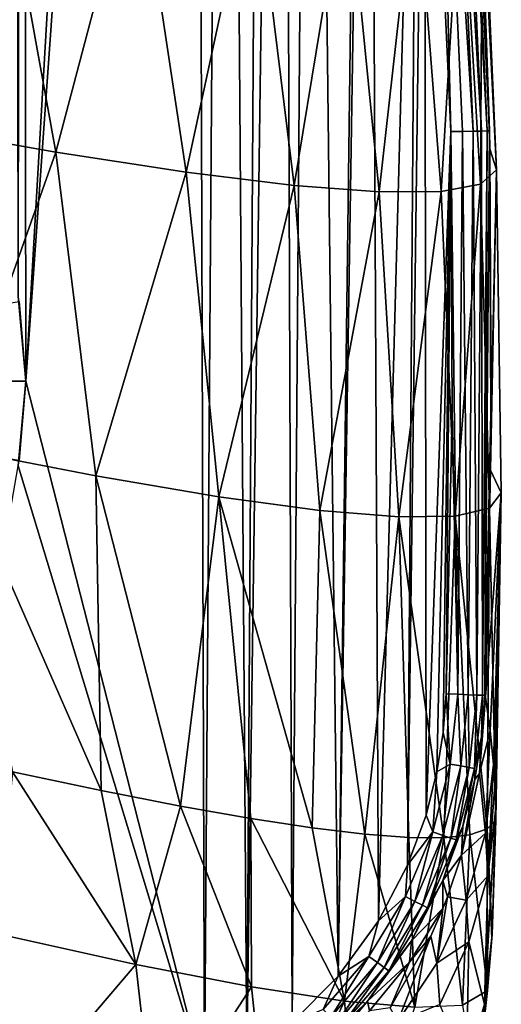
# Model space of a CAD drawing. Header units: metres. Extents: x -25 to 25, y -125 to 22.
# Tile 513 of 552: x 22.27 to 24.76, y -16.02 to -10.93. Entities that reach past the tile are written whole.
import ezdxf

# ---------------------------------------------------------------- set-up
doc = ezdxf.new("R2010")
doc.units = ezdxf.units.M
doc.layers.add('solid_500465_01', color=7, linetype='CONTINUOUS')

msp = doc.modelspace()

# ---------------------------------------------------------------- linework, layer by layer
at = {"layer": 'solid_500465_01'}
for points in [[(22.240648, 3.044849), (22.280205, 2.911037), (22.260756, -12.361474)], [(22.280205, 2.911037), (22.299999, -12.8), (22.260756, -12.361474)], [(22.280205, 2.911037), (23.044086, 0.037224), (22.299999, -12.8)], [(23.044086, 0.037224), (23.174875, -0.529091), (22.299999, -12.8)], [(23.174875, -0.529091), (23.22373, -16.417131), (22.299999, -12.8)], [(23.174875, -0.529091), (23.333162, -1.254934), (23.22373, -16.417131)], [(23.333162, -1.254934), (23.443289, -16.293259), (23.22373, -16.417131)], [(23.333162, -1.254934), (23.533255, -2.249625), (23.443289, -16.293259)], [(23.533255, -2.249625), (23.628246, -2.758839), (23.443289, -16.293259)], [(23.628246, -2.758839), (23.678102, -16.117458), (23.443289, -16.293259)], [(23.628246, -2.758839), (23.772409, -3.589207), (23.678102, -16.117458)], [(23.772409, -3.589207), (23.915592, -15.878611), (23.678102, -16.117458)], [(23.772409, -3.589207), (24.04933, -5.46176), (23.915592, -15.878611)], [(24.04933, -5.46176), (24.075005, -5.661941), (23.915592, -15.878611)], [(24.075005, -5.661941), (24.123831, -15.591967), (23.915592, -15.878611)], [(24.075005, -5.661941), (24.326128, -8.07841), (24.123831, -15.591967)], [(24.326128, -8.07841), (24.273891, -15.303301), (24.123831, -15.591967)], [(24.326128, -8.07841), (24.362173, -8.545146), (24.273891, -15.303301)], [(24.362173, -8.545146), (24.369213, -15.044856), (24.273891, -15.303301)], [(24.362173, -8.545146), (24.497309, -11.510258), (24.369213, -15.044856)], [(24.426998, -8.593967, 0.009578), (24.497309, -11.510258), (24.362173, -8.545146)], [(24.426998, -8.593967, 0.009578), (24.482149, -8.590003, 0.037394), (24.612867, -11.508142, 0.03678)], [(24.426998, -8.593967, 0.009578), (24.612867, -11.508142, 0.03678), (24.557943, -11.509148, 0.009417)], [(24.426998, -8.593967, 0.009578), (24.557943, -11.509148, 0.009417), (24.497309, -11.510258)], [(24.482149, -8.590003, 0.037394), (24.526175, -8.586838, 0.080784), (24.656912, -11.507336, 0.079512)], [(24.482149, -8.590003, 0.037394), (24.656912, -11.507336, 0.079512), (24.612867, -11.508142, 0.03678)], [(24.526175, -8.586838, 0.080784), (24.554861, -8.584775, 0.135592), (24.685926, -11.506804, 0.13359)], [(24.526175, -8.586838, 0.080784), (24.685926, -11.506804, 0.13359), (24.656912, -11.507336, 0.079512)], [(24.554861, -8.584775, 0.135592), (24.564444, -8.56991, 0.196596), (24.697178, -11.506568, 0.193921)], [(24.554861, -8.584775, 0.135592), (24.697178, -11.506568, 0.193921), (24.685926, -11.506804, 0.13359)], [(24.564444, -8.56991, 0.196596), (24.641115, -9.837066, 0.195519), (24.697178, -11.506568, 0.193921)], [(24.641115, -9.837066, 0.195519), (24.698883, -11.599353, 0.19669), (24.697178, -11.506568, 0.193921)], [(24.641115, -9.837066, 0.195519), (24.734438, -11.708366, 3.219452), (24.698883, -11.599353, 0.19669)], [(24.641115, -9.837066, 0.195519), (24.660408, -10.033818, 3.322329), (24.734438, -11.708366, 3.219452)], [(22.149666, -9.929991, 21.894106), (21.664034, -11.477728, 24.118757), (22.455341, -11.616157, 21.182592)], [(22.875164, -10.030129, 18.838753), (22.149666, -9.929991, 21.894106), (22.455341, -11.616157, 21.182592)], [(22.875164, -10.030129, 18.838753), (22.455341, -11.616157, 21.182592), (23.129814, -11.719634, 18.224804)], [(23.478479, -10.097298, 15.762872), (22.875164, -10.030129, 18.838753), (23.129814, -11.719634, 18.224804)], [(24.660408, -10.033818, 3.322329), (24.55055, -10.099785, 6.446163), (24.65062, -11.781552, 6.239059)], [(24.660408, -10.033818, 3.322329), (24.65062, -11.781552, 6.239059), (24.734438, -11.708366, 3.219452)], [(23.478479, -10.097298, 15.762872), (23.129814, -11.719634, 18.224804), (23.687012, -11.788038, 15.24847)], [(23.959131, -10.131378, 12.669871), (23.478479, -10.097298, 15.762872), (23.687012, -11.788038, 15.24847)], [(23.959131, -10.131378, 12.669871), (23.687012, -11.788038, 15.24847), (24.126497, -11.821244, 12.256676)], [(24.316643, -10.132254, 9.563158), (23.959131, -10.131378, 12.669871), (24.126497, -11.821244, 12.256676)], [(24.316643, -10.132254, 9.563158), (24.126497, -11.821244, 12.256676), (24.447838, -11.819129, 9.252504)], [(24.55055, -10.099785, 6.446163), (24.316643, -10.132254, 9.563158), (24.447838, -11.819129, 9.252504)], [(24.55055, -10.099785, 6.446163), (24.447838, -11.819129, 9.252504), (24.65062, -11.781552, 6.239059)], [(21.912039, -13.145072, 23.583075), (22.455341, -11.616157, 21.182592), (21.664034, -11.477728, 24.118757)], [(24.557943, -11.509148, 0.009417), (24.612867, -11.508142, 0.03678), (24.587841, -14.422364, 0.036323)], [(24.612867, -11.508142, 0.03678), (24.631907, -14.423916, 0.078714), (24.587841, -14.422364, 0.036323)], [(24.612867, -11.508142, 0.03678), (24.656912, -11.507336, 0.079512), (24.631907, -14.423916, 0.078714)], [(24.656912, -11.507336, 0.079512), (24.66111, -14.424945, 0.132453), (24.631907, -14.423916, 0.078714)], [(24.656912, -11.507336, 0.079512), (24.685926, -11.506804, 0.13359), (24.66111, -14.424945, 0.132453)], [(24.685926, -11.506804, 0.13359), (24.672613, -14.425372, 0.192457), (24.66111, -14.424945, 0.132453)], [(24.704426, -12.966923, 0.193221), (24.672613, -14.425372, 0.192457), (24.697178, -11.506568, 0.193921)], [(24.685926, -11.506804, 0.13359), (24.697178, -11.506568, 0.193921), (24.672613, -14.425372, 0.192457)], [(24.704426, -12.966923, 0.193221), (24.697178, -11.506568, 0.193921), (24.698883, -11.599353, 0.19669)], [(24.497309, -11.510258), (24.42565, -14.82085), (24.369213, -15.044856)], [(24.497309, -11.510258), (24.457878, -14.617824), (24.42565, -14.82085)], [(24.497309, -11.510258), (24.472929, -14.418323), (24.457878, -14.617824)], [(24.497309, -11.510258), (24.504555, -12.964098), (24.472929, -14.418323)], [(24.557943, -11.509148, 0.009417), (24.533039, -14.420437, 0.009243), (24.497309, -11.510258)], [(24.533039, -14.420437, 0.009243), (24.504555, -12.964098), (24.497309, -11.510258)], [(24.557943, -11.509148, 0.009417), (24.587841, -14.422364, 0.036323), (24.533039, -14.420437, 0.009243)], [(24.706038, -12.972208, 0.239522), (24.698883, -11.599353, 0.19669), (24.734438, -11.708366, 3.219452)], [(24.704426, -12.966923, 0.193221), (24.698883, -11.599353, 0.19669), (24.706038, -12.972208, 0.239522)], [(21.912039, -13.145072, 23.583075), (22.662275, -13.29015, 20.716591), (22.455341, -11.616157, 21.182592)], [(22.662275, -13.29015, 20.716591), (23.129814, -11.719634, 18.224804), (22.455341, -11.616157, 21.182592)], [(24.697369, -13.457134, 6.140159), (24.734438, -11.708366, 3.219452), (24.65062, -11.781552, 6.239059)], [(24.697369, -13.457134, 6.140159), (24.758411, -13.37793, 3.196133), (24.734438, -11.708366, 3.219452)], [(24.703236, -13.260671, 0.248966), (24.706038, -12.972208, 0.239522), (24.734438, -11.708366, 3.219452)], [(24.758411, -13.37793, 3.196133), (24.703236, -13.260671, 0.248966), (24.734438, -11.708366, 3.219452)], [(22.662275, -13.29015, 20.716591), (23.298641, -13.398171, 17.830027), (23.129814, -11.719634, 18.224804)], [(23.298641, -13.398171, 17.830027), (23.687012, -11.788038, 15.24847), (23.129814, -11.719634, 18.224804)], [(23.298641, -13.398171, 17.830027), (23.820734, -13.469008, 14.92624), (23.687012, -11.788038, 15.24847)], [(23.820734, -13.469008, 14.92624), (24.126497, -11.821244, 12.256676), (23.687012, -11.788038, 15.24847)], [(24.520489, -13.498623, 9.078438), (24.65062, -11.781552, 6.239059), (24.447838, -11.819129, 9.252504)], [(24.520489, -13.498623, 9.078438), (24.697369, -13.457134, 6.140159), (24.65062, -11.781552, 6.239059)], [(23.820734, -13.469008, 14.92624), (24.228149, -13.502536, 12.00809), (24.126497, -11.821244, 12.256676)], [(24.228149, -13.502536, 12.00809), (24.447838, -11.819129, 9.252504), (24.126497, -11.821244, 12.256676)], [(24.228149, -13.502536, 12.00809), (24.520489, -13.498623, 9.078438), (24.447838, -11.819129, 9.252504)], [(22.265903, -12.388514, 3), (22.260756, -12.361474), (22.299999, -12.8)], [(22.265903, -12.388514, 3), (22.299999, -12.8, 3), (19.799999, -12.8, 4.443376)], [(22.265903, -12.388514, 3), (22.299999, -12.8), (22.299999, -12.8, 3)], [(19.799999, -12.8, 4.443376), (22.299999, -12.8, 3), (22.265903, -13.211487, 3)], [(23.22373, -16.417131), (22.260756, -13.238526), (22.299999, -12.8)], [(22.299999, -12.8, 3), (22.299999, -12.8), (22.260756, -13.238526)], [(22.265903, -13.211487, 3), (22.299999, -12.8, 3), (22.260756, -13.238526)], [(24.533039, -14.420437, 0.009243), (24.472929, -14.418323), (24.504555, -12.964098)], [(24.704426, -12.966923, 0.193221), (24.703236, -13.260671, 0.248966), (24.672613, -14.425372, 0.192457)], [(24.704426, -12.966923, 0.193221), (24.706038, -12.972208, 0.239522), (24.703236, -13.260671, 0.248966)], [(22.689617, -14.917718, 20.851412), (22.662275, -13.29015, 20.716591), (21.912039, -13.145072, 23.583075)], [(22.231703, -14.820767, 22.653585), (22.689617, -14.917718, 20.851412), (21.912039, -13.145072, 23.583075)], [(23.22373, -16.417131), (21.58003, -17.172249), (22.260756, -13.238526)], [(23.099987, -14.99834, 19.048845), (23.298641, -13.398171, 17.830027), (22.662275, -13.29015, 20.716591)], [(22.689617, -14.917718, 20.851412), (23.099987, -14.99834, 19.048845), (22.662275, -13.29015, 20.716591)], [(24.672613, -14.425372, 0.192457), (24.703236, -13.260671, 0.248966), (24.676401, -14.43473, 0.289006)], [(24.676401, -14.43473, 0.289006), (24.703236, -13.260671, 0.248966), (24.758411, -13.37793, 3.196133)], [(24.701283, -14.606822, 1.048396), (24.676401, -14.43473, 0.289006), (24.758411, -13.37793, 3.196133)], [(24.730591, -15.070429, 4.534983), (24.758411, -13.37793, 3.196133), (24.697369, -13.457134, 6.140159)], [(24.718838, -14.782578, 1.809215), (24.701283, -14.606822, 1.048396), (24.758411, -13.37793, 3.196133)], [(24.725693, -14.891843, 2.262517), (24.718838, -14.782578, 1.809215), (24.758411, -13.37793, 3.196133)], [(24.729731, -15.008312, 2.715214), (24.725693, -14.891843, 2.262517), (24.758411, -13.37793, 3.196133)], [(24.730591, -15.070429, 4.534983), (24.729731, -15.008312, 2.715214), (24.758411, -13.37793, 3.196133)], [(23.099987, -14.99834, 19.048845), (23.463617, -15.062856, 17.24493), (23.298641, -13.398171, 17.830027)], [(23.78117, -15.111428, 15.438462), (23.820734, -13.469008, 14.92624), (23.298641, -13.398171, 17.830027)], [(23.463617, -15.062856, 17.24493), (23.78117, -15.111428, 15.438462), (23.298641, -13.398171, 17.830027)], [(23.78117, -15.111428, 15.438462), (24.053112, -15.144155, 13.628198), (23.820734, -13.469008, 14.92624)], [(24.053112, -15.144155, 13.628198), (24.228149, -13.502536, 12.00809), (23.820734, -13.469008, 14.92624)], [(24.68609, -15.116786, 6.355342), (24.697369, -13.457134, 6.140159), (24.520489, -13.498623, 9.078438)], [(24.68609, -15.116786, 6.355342), (24.730591, -15.070429, 4.534983), (24.697369, -13.457134, 6.140159)], [(24.053112, -15.144155, 13.628198), (24.279694, -15.161061, 11.813073), (24.228149, -13.502536, 12.00809)], [(24.460716, -15.162125, 9.995082), (24.520489, -13.498623, 9.078438), (24.228149, -13.502536, 12.00809)], [(24.279694, -15.161061, 11.813073), (24.460716, -15.162125, 9.995082), (24.228149, -13.502536, 12.00809)], [(24.460716, -15.162125, 9.995082), (24.596157, -15.147359, 8.175606), (24.520489, -13.498623, 9.078438)], [(24.596157, -15.147359, 8.175606), (24.68609, -15.116786, 6.355342), (24.520489, -13.498623, 9.078438)], [(24.494547, -14.781073, 0.009271), (24.457878, -14.617824), (24.472929, -14.418323)], [(24.494547, -14.781073, 0.009271), (24.472929, -14.418323), (24.533039, -14.420437, 0.009243)], [(24.494547, -14.781073, 0.009271), (24.533039, -14.420437, 0.009243), (24.548492, -14.79078, 0.036369)], [(24.533039, -14.420437, 0.009243), (24.587841, -14.422364, 0.036323), (24.548492, -14.79078, 0.036369)], [(24.548492, -14.79078, 0.036369), (24.587841, -14.422364, 0.036323), (24.59186, -14.798583, 0.078761)], [(24.587841, -14.422364, 0.036323), (24.631907, -14.423916, 0.078714), (24.59186, -14.798583, 0.078761)], [(24.59186, -14.798583, 0.078761), (24.631907, -14.423916, 0.078714), (24.620594, -14.803755, 0.132484)], [(24.631907, -14.423916, 0.078714), (24.66111, -14.424945, 0.132453), (24.620594, -14.803755, 0.132484)], [(24.620594, -14.803755, 0.132484), (24.66111, -14.424945, 0.132453), (24.656321, -14.640761, 0.190832)], [(24.645823, -14.829258, 0.477012), (24.676401, -14.43473, 0.289006), (24.701283, -14.606822, 1.048396)], [(24.656321, -14.640761, 0.190832), (24.676401, -14.43473, 0.289006), (24.645823, -14.829258, 0.477012)], [(24.66111, -14.424945, 0.132453), (24.672613, -14.425372, 0.192457), (24.656321, -14.640761, 0.190832)], [(24.656321, -14.640761, 0.190832), (24.672613, -14.425372, 0.192457), (24.676401, -14.43473, 0.289006)], [(24.645823, -14.829258, 0.477012), (24.701283, -14.606822, 1.048396), (24.676071, -15.138429, 1.723765)], [(24.676071, -15.138429, 1.723765), (24.701283, -14.606822, 1.048396), (24.718838, -14.782578, 1.809215)], [(24.494547, -14.781073, 0.009271), (24.42565, -14.82085), (24.457878, -14.617824)], [(24.620594, -14.803755, 0.132484), (24.656321, -14.640761, 0.190832), (24.621418, -14.860414, 0.18918)], [(24.621418, -14.860414, 0.18918), (24.656321, -14.640761, 0.190832), (24.645823, -14.829258, 0.477012)], [(24.404301, -15.132319, 0.009271), (24.494547, -14.781073, 0.009271), (24.456247, -15.149809, 0.036369)], [(24.404301, -15.132319, 0.009271), (24.42565, -14.82085), (24.494547, -14.781073, 0.009271)], [(24.494547, -14.781073, 0.009271), (24.548492, -14.79078, 0.036369), (24.456247, -15.149809, 0.036369)], [(24.456247, -15.149809, 0.036369), (24.548492, -14.79078, 0.036369), (24.498007, -15.163869, 0.078761)], [(24.548492, -14.79078, 0.036369), (24.59186, -14.798583, 0.078761), (24.498007, -15.163869, 0.078761)], [(24.498007, -15.163869, 0.078761), (24.59186, -14.798583, 0.078761), (24.525677, -15.173185, 0.132484)], [(24.59186, -14.798583, 0.078761), (24.620594, -14.803755, 0.132484), (24.525677, -15.173185, 0.132484)], [(24.525677, -15.173185, 0.132484), (24.620594, -14.803755, 0.132484), (24.560131, -15.102824, 0.18741)], [(24.620594, -14.803755, 0.132484), (24.621418, -14.860414, 0.18918), (24.560131, -15.102824, 0.18741)], [(24.676071, -15.138429, 1.723765), (24.718838, -14.782578, 1.809215), (24.688358, -15.359695, 2.619192)], [(24.688358, -15.359695, 2.619192), (24.718838, -14.782578, 1.809215), (24.725693, -14.891843, 2.262517)], [(22.15346, -15.658834, 23.025536), (22.868382, -15.816844, 20.170408), (22.231703, -14.820767, 22.653585)], [(22.868382, -15.816844, 20.170408), (22.689617, -14.917718, 20.851412), (22.231703, -14.820767, 22.653585)], [(24.404301, -15.132319, 0.009271), (24.369213, -15.044856), (24.42565, -14.82085)], [(24.553404, -15.252913, 0.668314), (24.645823, -14.829258, 0.477012), (24.676071, -15.138429, 1.723765)], [(24.621418, -14.860414, 0.18918), (24.645823, -14.829258, 0.477012), (24.553404, -15.252913, 0.668314)], [(24.560131, -15.102824, 0.18741), (24.621418, -14.860414, 0.18918), (24.553404, -15.252913, 0.668314)], [(22.868382, -15.816844, 20.170408), (23.099987, -14.99834, 19.048845), (22.689617, -14.917718, 20.851412)], [(24.688358, -15.359695, 2.619192), (24.725693, -14.891843, 2.262517), (24.729731, -15.008312, 2.715214)], [(22.868382, -15.816844, 20.170408), (23.466724, -15.932834, 17.296021), (23.099987, -14.99834, 19.048845)], [(23.466724, -15.932834, 17.296021), (23.463617, -15.062856, 17.24493), (23.099987, -14.99834, 19.048845)], [(24.671642, -16.022781, 4.800559), (24.729731, -15.008312, 2.715214), (24.710733, -15.662243, 4.861963)], [(24.688358, -15.359695, 2.619192), (24.729731, -15.008312, 2.715214), (24.671642, -16.022781, 4.800559)], [(24.710733, -15.662243, 4.861963), (24.729731, -15.008312, 2.715214), (24.730591, -15.070429, 4.534983)], [(23.948107, -16.006659, 14.405183), (23.78117, -15.111428, 15.438462), (23.463617, -15.062856, 17.24493)], [(23.466724, -15.932834, 17.296021), (23.948107, -16.006659, 14.405183), (23.463617, -15.062856, 17.24493)], [(24.404301, -15.132319, 0.009271), (24.273891, -15.303301), (24.369213, -15.044856)], [(24.710733, -15.662243, 4.861963), (24.730591, -15.070429, 4.534983), (24.68609, -15.116786, 6.355342)], [(23.948107, -16.006659, 14.405183), (24.053112, -15.144155, 13.628198), (23.78117, -15.111428, 15.438462)], [(24.45686, -15.382951, 0.185311), (24.560131, -15.102824, 0.18741), (24.553404, -15.252913, 0.668314)], [(24.525677, -15.173185, 0.132484), (24.560131, -15.102824, 0.18741), (24.45686, -15.382951, 0.185311)], [(24.687319, -15.951375, 5.664865), (24.68609, -15.116786, 6.355342), (24.596157, -15.147359, 8.175606)], [(24.709311, -15.682732, 4.921204), (24.710733, -15.662243, 4.861963), (24.68609, -15.116786, 6.355342)], [(24.687319, -15.951375, 5.664865), (24.709311, -15.682732, 4.921204), (24.68609, -15.116786, 6.355342)], [(23.948107, -16.006659, 14.405183), (24.312145, -16.038172, 11.500707), (24.053112, -15.144155, 13.628198)], [(24.312145, -16.038172, 11.500707), (24.279694, -15.161061, 11.813073), (24.053112, -15.144155, 13.628198)], [(24.263288, -15.466454, 0.009271), (24.404301, -15.132319, 0.009271), (24.312057, -15.49147, 0.036369)], [(24.263288, -15.466454, 0.009271), (24.273891, -15.303301), (24.404301, -15.132319, 0.009271)], [(24.312145, -16.038172, 11.500707), (24.460716, -15.162125, 9.995082), (24.279694, -15.161061, 11.813073)], [(24.404301, -15.132319, 0.009271), (24.456247, -15.149809, 0.036369), (24.312057, -15.49147, 0.036369)], [(24.312057, -15.49147, 0.036369), (24.456247, -15.149809, 0.036369), (24.351265, -15.51158, 0.078761)], [(24.312145, -16.038172, 11.500707), (24.558462, -16.027229, 8.585403), (24.460716, -15.162125, 9.995082)], [(24.456247, -15.149809, 0.036369), (24.498007, -15.163869, 0.078761), (24.351265, -15.51158, 0.078761)], [(24.351265, -15.51158, 0.078761), (24.498007, -15.163869, 0.078761), (24.377243, -15.524906, 0.132484)], [(24.498007, -15.163869, 0.078761), (24.525677, -15.173185, 0.132484), (24.377243, -15.524906, 0.132484)], [(24.377243, -15.524906, 0.132484), (24.525677, -15.173185, 0.132484), (24.45686, -15.382951, 0.185311)], [(24.558462, -16.027229, 8.585403), (24.596157, -15.147359, 8.175606), (24.460716, -15.162125, 9.995082)], [(24.553404, -15.252913, 0.668314), (24.676071, -15.138429, 1.723765), (24.577293, -15.484149, 1.642967)], [(24.558462, -16.027229, 8.585403), (24.687319, -15.951375, 5.664865), (24.596157, -15.147359, 8.175606)], [(24.577293, -15.484149, 1.642967), (24.676071, -15.138429, 1.723765), (24.688358, -15.359695, 2.619192)], [(24.45686, -15.382951, 0.185311), (24.553404, -15.252913, 0.668314), (24.480425, -15.468558, 0.764774)], [(24.480425, -15.468558, 0.764774), (24.553404, -15.252913, 0.668314), (24.577293, -15.484149, 1.642967)], [(24.263288, -15.466454, 0.009271), (24.123831, -15.591967), (24.273891, -15.303301)], [(24.577293, -15.484149, 1.642967), (24.688358, -15.359695, 2.619192), (24.591021, -15.701117, 2.527412)], [(24.591021, -15.701117, 2.527412), (24.688358, -15.359695, 2.619192), (24.671642, -16.022781, 4.800559)], [(24.293737, -15.696034, 0.183101), (24.45686, -15.382951, 0.185311), (24.457029, -15.527832, 0.791698)], [(24.377243, -15.524906, 0.132484), (24.45686, -15.382951, 0.185311), (24.293737, -15.696034, 0.183101)], [(24.45686, -15.382951, 0.185311), (24.480425, -15.468558, 0.764774), (24.457029, -15.527832, 0.791698)], [(24.073502, -15.775485, 0.009271), (24.263288, -15.466454, 0.009271), (24.117857, -15.807687, 0.036369)], [(24.073502, -15.775485, 0.009271), (24.123831, -15.591967), (24.263288, -15.466454, 0.009271)], [(24.263288, -15.466454, 0.009271), (24.312057, -15.49147, 0.036369), (24.117857, -15.807687, 0.036369)], [(24.480425, -15.468558, 0.764774), (24.577293, -15.484149, 1.642967), (24.425293, -15.811407, 1.568751)], [(24.457029, -15.527832, 0.791698), (24.480425, -15.468558, 0.764774), (24.425293, -15.811407, 1.568751)], [(24.117857, -15.807687, 0.036369), (24.312057, -15.49147, 0.036369), (24.153515, -15.833573, 0.078761)], [(24.312057, -15.49147, 0.036369), (24.351265, -15.51158, 0.078761), (24.153515, -15.833573, 0.078761)], [(24.153515, -15.833573, 0.078761), (24.351265, -15.51158, 0.078761), (24.177141, -15.850725, 0.132484)], [(24.351265, -15.51158, 0.078761), (24.377243, -15.524906, 0.132484), (24.177141, -15.850725, 0.132484)], [(24.177141, -15.850725, 0.132484), (24.377243, -15.524906, 0.132484), (24.293737, -15.696034, 0.183101)], [(24.283064, -15.806186, 0.65584), (24.457029, -15.527832, 0.791698), (24.39398, -15.671485, 0.858597)], [(24.293737, -15.696034, 0.183101), (24.457029, -15.527832, 0.791698), (24.283064, -15.806186, 0.65584)], [(24.39398, -15.671485, 0.858597), (24.457029, -15.527832, 0.791698), (24.425293, -15.811407, 1.568751)], [(24.425293, -15.811407, 1.568751), (24.577293, -15.484149, 1.642967), (24.591021, -15.701117, 2.527412)], [(24.073502, -15.775485, 0.009271), (23.915592, -15.878611), (24.123831, -15.591967)], [(22.255333, -16.538601, 22.699167), (22.868382, -15.816844, 20.170408), (22.15346, -15.658834, 23.025536)], [(24.183533, -16.04151, 1.040648), (24.39398, -15.671485, 0.858597), (24.222769, -16.112118, 1.50299)], [(24.283064, -15.806186, 0.65584), (24.39398, -15.671485, 0.858597), (24.183533, -16.04151, 1.040648)], [(24.39398, -15.671485, 0.858597), (24.425293, -15.811407, 1.568751), (24.222769, -16.112118, 1.50299)], [(24.671642, -16.022781, 4.800559), (24.710733, -15.662243, 4.861963), (24.709311, -15.682732, 4.921204)], [(24.671642, -16.022781, 4.800559), (24.709311, -15.682732, 4.921204), (24.687319, -15.951375, 5.664865)], [(24.06706, -16.00791, 0.180765), (24.293737, -15.696034, 0.183101), (24.283064, -15.806186, 0.65584)], [(24.177141, -15.850725, 0.132484), (24.293737, -15.696034, 0.183101), (24.06706, -16.00791, 0.180765)], [(24.425293, -15.811407, 1.568751), (24.591021, -15.701117, 2.527412), (24.440567, -16.024323, 2.442075)], [(24.440567, -16.024323, 2.442075), (24.591021, -15.701117, 2.527412), (24.577868, -16.352907, 4.682646)], [(24.591021, -15.701117, 2.527412), (24.671642, -16.022781, 4.800559), (24.577868, -16.352907, 4.682646)], [(23.838003, -16.051233, 0.009271), (24.073502, -15.775485, 0.009271), (23.876738, -16.090015, 0.036369)], [(23.838003, -16.051233, 0.009271), (23.915592, -15.878611), (24.073502, -15.775485, 0.009271)], [(24.073502, -15.775485, 0.009271), (24.117857, -15.807687, 0.036369), (23.876738, -16.090015, 0.036369)], [(22.255333, -16.538601, 22.699167), (22.969975, -16.700983, 19.760023), (22.868382, -15.816844, 20.170408)], [(22.969975, -16.700983, 19.760023), (23.466724, -15.932834, 17.296021), (22.868382, -15.816844, 20.170408)], [(23.876738, -16.090015, 0.036369), (24.117857, -15.807687, 0.036369), (23.907877, -16.121191, 0.078761)], [(24.117857, -15.807687, 0.036369), (24.153515, -15.833573, 0.078761), (23.907877, -16.121191, 0.078761)], [(23.907877, -16.121191, 0.078761), (24.153515, -15.833573, 0.078761), (23.928511, -16.141848, 0.132484)], [(24.153515, -15.833573, 0.078761), (24.177141, -15.850725, 0.132484), (23.928511, -16.141848, 0.132484)], [(24.06706, -16.00791, 0.180765), (24.283064, -15.806186, 0.65584), (24.077009, -16.056793, 0.53573)], [(24.283064, -15.806186, 0.65584), (24.183533, -16.04151, 1.040648), (24.077009, -16.056793, 0.53573)], [(24.222769, -16.112118, 1.50299), (24.425293, -15.811407, 1.568751), (24.440567, -16.024323, 2.442075)], [(23.838003, -16.051233, 0.009271), (23.678102, -16.117458), (23.915592, -15.878611)], [(23.928511, -16.141848, 0.132484), (24.177141, -15.850725, 0.132484), (24.06706, -16.00791, 0.180765)], [(22.969975, -16.700983, 19.760023), (23.559916, -16.817039, 16.800964), (23.466724, -15.932834, 17.296021)], [(23.559916, -16.817039, 16.800964), (23.948107, -16.006659, 14.405183), (23.466724, -15.932834, 17.296021)], [(24.629314, -16.479919, 6.98062), (24.687319, -15.951375, 5.664865), (24.558462, -16.027229, 8.585403)], [(24.671642, -16.022781, 4.800559), (24.687319, -15.951375, 5.664865), (24.629314, -16.479919, 6.98062)], [(23.559916, -16.817039, 16.800964), (24.02474, -16.886612, 13.825042), (23.948107, -16.006659, 14.405183)], [(23.807985, -16.268166, 0.178974), (24.06706, -16.00791, 0.180765), (23.843977, -16.275671, 0.433058)], [(23.928511, -16.141848, 0.132484), (24.06706, -16.00791, 0.180765), (23.807985, -16.268166, 0.178974)], [(24.06706, -16.00791, 0.180765), (24.077009, -16.056793, 0.53573), (23.843977, -16.275671, 0.433058)], [(24.02474, -16.886612, 13.825042), (24.312145, -16.038172, 11.500707), (23.948107, -16.006659, 14.405183)], [(24.590448, -16.845469, 6.926007), (24.577868, -16.352907, 4.682646), (24.671642, -16.022781, 4.800559)], [(24.590448, -16.845469, 6.926007), (24.671642, -16.022781, 4.800559), (24.629314, -16.479919, 6.98062)]]:
    msp.add_3dface(points, dxfattribs=at)

doc.saveas('drawing.dxf')
